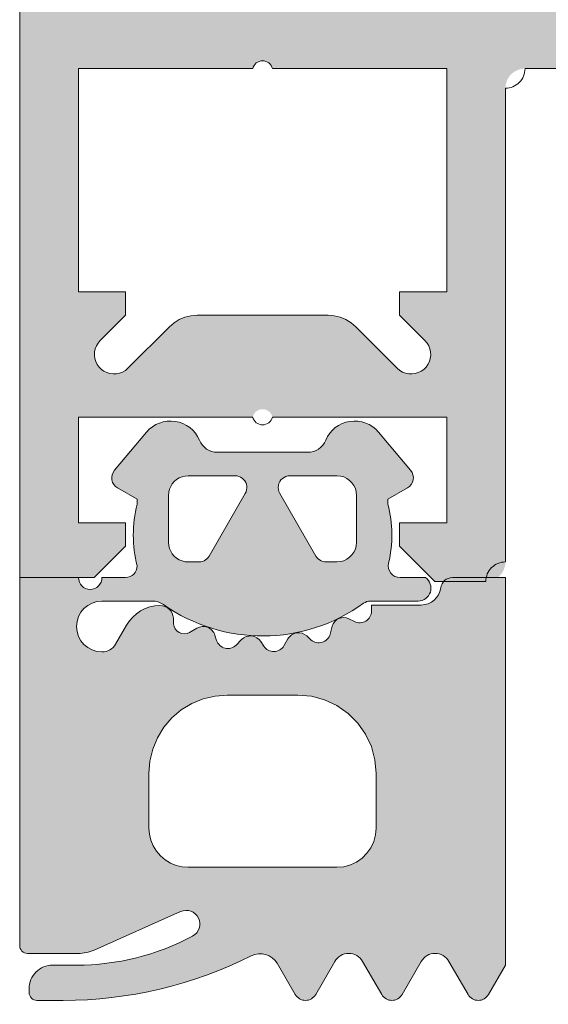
# Model space of a CAD drawing. Header units: metres. Extents: x -3.6 to 84.5, y -11 to 16.8.
# Tile 303 of 656: x 58 to 58.0135, y -2.8649 to -2.8397. Entities that reach past the tile are written whole.
import ezdxf

# ---------------------------------------------------------------- set-up
doc = ezdxf.new("R2010")
doc.units = ezdxf.units.M
doc.header["$MEASUREMENT"] = 0
doc.layers.add('301 - Elemente.Linie', color=7, linetype='Continuous')
doc.layers.add('302 - Elemente.Schraffur', color=7, linetype='Continuous')

msp = doc.modelspace()

# ---------------------------------------------------------------- hatches: boundary and pattern name
at = {"layer": '302 - Elemente.Schraffur', "linetype": 'Continuous', "lineweight": 5}
h = msp.add_hatch(color=7, dxfattribs=at)
h.paths.add_polyline_path([(57.99998899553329, -2.853999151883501), (58.001888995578, -2.853999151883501), (58.00268899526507, -2.853199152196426), (58.00268899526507, -2.852599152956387), (58.00148899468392, -2.852599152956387), (58.00148899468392, -2.849899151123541), (58.00593899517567, -2.849899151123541), (58.0059446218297, -2.849878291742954), (58.00595198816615, -2.849857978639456), (58.00596103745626, -2.84983835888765), (58.00597170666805, -2.849819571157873), (58.00598392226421, -2.849801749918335), (58.005997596, -2.849785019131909), (58.00601262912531, -2.849769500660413), (58.00602891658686, -2.849755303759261), (58.00604634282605, -2.849742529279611), (58.00606478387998, -2.849731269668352), (58.00608410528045, -2.849721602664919), (58.00610417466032, -2.849713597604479), (58.00612484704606, -2.849707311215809), (58.00614597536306, -2.849702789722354), (58.0061674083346, -2.849700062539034), (58.00618899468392, -2.849699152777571), (58.00621058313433, -2.849700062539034), (58.00623201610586, -2.849702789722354), (58.00625314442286, -2.849707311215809), (58.00627381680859, -2.849713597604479), (58.00629388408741, -2.849721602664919), (58.00631320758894, -2.849731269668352), (58.00633164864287, -2.849742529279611), (58.00634907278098, -2.849755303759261), (58.00636536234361, -2.849769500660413), (58.00638039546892, -2.849785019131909), (58.0063940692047, -2.849801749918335), (58.00640628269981, -2.849819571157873), (58.00641695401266, -2.84983835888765), (58.00642600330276, -2.849857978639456), (58.00643336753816, -2.849878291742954), (58.00643899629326, -2.849899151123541), (58.01088899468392, -2.849899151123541), (58.01088899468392, -2.852599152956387), (58.00968899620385, -2.852599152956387), (58.00968899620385, -2.853199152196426), (58.01058899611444, -2.854099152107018), (58.01188899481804, -2.854099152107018), (58.01191352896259, -2.854098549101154), (58.0119380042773, -2.854096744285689), (58.01196235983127, -2.854093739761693), (58.01198654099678, -2.854089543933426), (58.01201048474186, -2.854084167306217), (58.01203413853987, -2.854077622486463), (58.01205744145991, -2.854069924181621), (58.01208033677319, -2.854061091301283), (58.01210277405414, -2.854051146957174), (58.01212469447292, -2.854040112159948), (58.01214604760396, -2.854028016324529), (58.01216678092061, -2.854014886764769), (58.01218684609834, -2.854000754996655), (58.01220619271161, -2.853985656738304), (58.01222477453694, -2.853969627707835), (58.01224254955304, -2.853952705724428), (58.01225947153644, -2.853934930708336), (58.01227550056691, -2.853916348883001), (58.01229059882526, -2.85389700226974), (58.01230473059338, -2.853876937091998), (58.01231786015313, -2.853856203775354), (58.01232995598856, -2.85383485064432), (58.01234099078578, -2.853812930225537), (58.01235093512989, -2.853790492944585), (58.01235976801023, -2.853767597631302), (58.01236746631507, -2.853744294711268), (58.01237401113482, -2.853720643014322), (58.01237938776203, -2.853696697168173), (58.0123835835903, -2.853672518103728), (58.0123865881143, -2.853648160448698), (58.01238839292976, -2.853623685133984), (58.01238899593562, -2.853599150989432), (58.01238899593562, -2.841499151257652), (58.01238959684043, -2.841474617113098), (58.01239140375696, -2.841450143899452), (58.01239440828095, -2.84142578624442), (58.01239860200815, -2.841401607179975), (58.01240398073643, -2.841377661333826), (58.01241052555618, -2.841354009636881), (58.01241822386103, -2.841330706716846), (58.01242705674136, -2.841307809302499), (58.01243700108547, -2.841285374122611), (58.0124480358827, -2.84126345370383), (58.01246013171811, -2.841242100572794), (58.01247326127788, -2.84122136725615), (58.01248739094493, -2.841201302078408), (58.01250249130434, -2.841181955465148), (58.01251852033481, -2.841163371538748), (58.01253544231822, -2.84114559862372), (58.01255321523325, -2.841128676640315), (58.01257179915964, -2.841112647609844), (58.0125911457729, -2.841097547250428), (58.01261121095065, -2.841083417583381), (58.01263194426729, -2.841070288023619), (58.01265329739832, -2.8410581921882), (58.0126752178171, -2.841047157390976), (58.012697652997, -2.841037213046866), (58.01272055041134, -2.841028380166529), (58.01274385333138, -2.841020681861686), (58.01276750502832, -2.841014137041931), (58.01279145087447, -2.841008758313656), (58.01281562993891, -2.841004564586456), (58.01283998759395, -2.841001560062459), (58.01286446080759, -2.840999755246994), (58.01288899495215, -2.84099915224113), (58.01848899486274, -2.84099915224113), (58.0185625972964, -2.841000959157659), (58.01863602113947, -2.841006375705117), (58.0187090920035, -2.841015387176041), (58.01878163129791, -2.841027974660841), (58.01885346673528, -2.841044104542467), (58.01892442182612, -2.841063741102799), (58.01899433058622, -2.841086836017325), (58.0190630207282, -2.841113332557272), (58.01913032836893, -2.841143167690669), (58.01919608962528, -2.841176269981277), (58.01926014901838, -2.841212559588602), (58.01932235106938, -2.84125194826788), (58.01938254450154, -2.841294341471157), (58.01944058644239, -2.841339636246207), (58.01949633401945, -2.841387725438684), (58.0195496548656, -2.841438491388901), (58.01960042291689, -2.841491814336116), (58.01964851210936, -2.841547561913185), (58.01969380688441, -2.841605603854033), (58.01973620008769, -2.841665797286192), (58.01977558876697, -2.841727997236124), (58.01981187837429, -2.841792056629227), (58.01984497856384, -2.841857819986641), (58.0198748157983, -2.841925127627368), (58.01990131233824, -2.841993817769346), (58.01992440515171, -2.842063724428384), (58.01994404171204, -2.842134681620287), (58.01996017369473, -2.842206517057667), (58.01997276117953, -2.842279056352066), (58.01998177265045, -2.842352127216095), (58.01998718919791, -2.842425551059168), (58.01998899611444, -2.842499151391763), (58.01998899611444, -2.869499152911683), (58.01998959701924, -2.869523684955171), (58.01999140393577, -2.869548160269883), (58.0199944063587, -2.869572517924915), (58.01999860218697, -2.86959669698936), (58.02000398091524, -2.869620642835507), (58.020010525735, -2.869644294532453), (58.02001822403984, -2.869667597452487), (58.02002705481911, -2.86969049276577), (58.02003700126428, -2.869712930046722), (58.02004803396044, -2.869734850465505), (58.02006013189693, -2.869756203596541), (58.02007326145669, -2.869776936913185), (58.02008739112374, -2.869797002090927), (58.02010248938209, -2.869816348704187), (58.02011852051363, -2.869834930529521), (58.02013544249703, -2.869852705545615), (58.02015321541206, -2.86986962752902), (58.02017179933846, -2.869885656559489), (58.02019114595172, -2.869900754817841), (58.02021121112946, -2.869914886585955), (58.0202319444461, -2.869928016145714), (58.02025329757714, -2.869940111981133), (58.02027521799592, -2.869951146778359), (58.02029765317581, -2.869961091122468), (58.02032055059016, -2.869969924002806), (58.02034385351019, -2.869977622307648), (58.02036750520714, -2.869984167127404), (58.02039145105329, -2.869989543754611), (58.02041563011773, -2.869993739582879), (58.02043998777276, -2.869996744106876), (58.02046446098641, -2.869998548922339), (58.02048899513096, -2.869999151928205), (58.02148899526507, -2.869999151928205), (58.02153806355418, -2.86999794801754), (58.02158701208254, -2.869994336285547), (58.02163572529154, -2.86998832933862), (58.02168408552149, -2.869979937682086), (58.02173197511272, -2.869969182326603), (58.02177928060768, -2.869956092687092), (58.02182588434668, -2.869940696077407), (58.02187167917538, -2.869923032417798), (58.02191655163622, -2.869903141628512), (58.02196039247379, -2.869881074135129), (58.02200309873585, -2.869856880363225), (58.02204456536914, -2.869830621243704), (58.02208469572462, -2.869802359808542), (58.02212338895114, -2.869772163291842), (58.02216055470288, -2.869740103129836), (58.02219610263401, -2.869706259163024), (58.02222994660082, -2.869670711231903), (58.02226200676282, -2.869633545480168), (58.02229220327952, -2.869594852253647), (58.02232046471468, -2.869554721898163), (58.0223467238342, -2.869513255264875), (58.02237091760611, -2.869470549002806), (58.02239298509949, -2.869426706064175), (58.02241287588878, -2.869381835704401), (58.02243053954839, -2.869336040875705), (58.02244593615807, -2.869289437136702), (58.02245902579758, -2.869242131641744), (58.02246978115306, -2.869194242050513), (58.0224781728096, -2.869145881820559), (58.02248417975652, -2.86909716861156), (58.02248779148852, -2.869048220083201), (58.02248899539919, -2.868999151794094), (58.02298899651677, -2.868710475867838), (58.02298899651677, -2.867487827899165), (58.02248899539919, -2.867199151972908), (58.02298899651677, -2.866910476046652), (58.02298899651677, -2.865687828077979), (58.02248899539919, -2.865399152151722), (58.02298899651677, -2.865110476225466), (58.02298899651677, -2.863887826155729), (58.02248899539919, -2.863599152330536), (58.02298899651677, -2.86331047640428), (58.02298899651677, -2.862087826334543), (58.02248899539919, -2.86179915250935), (58.02298899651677, -2.861510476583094), (58.02298899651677, -2.860287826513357), (58.02248899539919, -2.859999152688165), (58.02298899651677, -2.859710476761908), (58.02298899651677, -2.858487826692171), (58.02248899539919, -2.858199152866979), (58.02298899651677, -2.857910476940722), (58.02298899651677, -2.856687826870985), (58.02248899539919, -2.856399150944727), (58.02298899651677, -2.856110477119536), (58.02298899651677, -2.854163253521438), (58.02412297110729, -2.852199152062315), (58.02415752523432, -2.852143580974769), (58.02419564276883, -2.852090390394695), (58.02423715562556, -2.85203980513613), (58.02428188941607, -2.851992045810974), (58.02432964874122, -2.851947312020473), (58.02438023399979, -2.851905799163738), (58.02443342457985, -2.851867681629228), (58.0244889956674, -2.851833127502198), (58.02454670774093, -2.85180227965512), (58.02460631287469, -2.8517752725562), (58.02466755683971, -2.851752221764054), (58.02473017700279, -2.85173322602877), (58.0247939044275, -2.851718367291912), (58.02485847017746, -2.851707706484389), (58.02492359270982, -2.851701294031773), (58.02498899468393, -2.851699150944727), (58.0250543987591, -2.851701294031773), (58.02511952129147, -2.851707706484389), (58.02518408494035, -2.851718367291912), (58.02524781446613, -2.85173322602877), (58.02531043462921, -2.851752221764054), (58.02537167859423, -2.8517752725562), (58.02543128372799, -2.85180227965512), (58.02548899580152, -2.851833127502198), (58.025544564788, -2.851867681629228), (58.02559775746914, -2.851905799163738), (58.02564834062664, -2.851947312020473), (58.02569610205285, -2.851992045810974), (58.02574083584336, -2.85203980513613), (58.02578234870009, -2.852090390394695), (58.02582046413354, -2.852143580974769), (58.02585502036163, -2.852199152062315), (58.02698899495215, -2.854163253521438), (58.02698899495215, -2.855210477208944), (58.02748899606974, -2.855499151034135), (58.02698899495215, -2.855787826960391), (58.02698899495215, -2.85701047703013), (58.02748899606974, -2.857299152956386), (58.02698899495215, -2.857587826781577), (58.02698899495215, -2.858810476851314), (58.02748899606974, -2.859099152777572), (58.02698899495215, -2.859387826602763), (58.02698899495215, -2.8606104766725), (58.02748899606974, -2.860899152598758), (58.02698899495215, -2.861187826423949), (58.02698899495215, -2.862410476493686), (58.02748899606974, -2.862699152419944), (58.02698899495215, -2.862987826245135), (58.02698899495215, -2.864210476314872), (58.02748899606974, -2.86449915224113), (58.02698899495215, -2.864787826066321), (58.02698899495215, -2.866010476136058), (58.02748899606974, -2.866299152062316), (58.02698899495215, -2.866587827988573), (58.02698899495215, -2.867810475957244), (58.02748899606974, -2.868099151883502), (58.02748899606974, -2.868999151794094), (58.0274901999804, -2.869048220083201), (58.0274938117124, -2.86909716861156), (58.02749981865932, -2.869145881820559), (58.02750821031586, -2.869194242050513), (58.02751896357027, -2.869242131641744), (58.02753205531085, -2.869289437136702), (58.02754745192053, -2.869336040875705), (58.02756511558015, -2.869381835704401), (58.02758500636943, -2.869426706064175), (58.02760707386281, -2.869470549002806), (58.02763126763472, -2.869513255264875), (58.02765752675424, -2.869554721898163), (58.0276857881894, -2.869594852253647), (58.0277159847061, -2.869633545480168), (58.0277480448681, -2.869670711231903), (58.02778188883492, -2.869706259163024), (58.02781743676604, -2.869740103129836), (58.02785460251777, -2.869772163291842), (58.02789329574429, -2.869802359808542), (58.02793342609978, -2.869830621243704), (58.02797489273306, -2.869856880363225), (58.02801759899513, -2.869881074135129), (58.0280614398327, -2.869903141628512), (58.02810631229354, -2.869923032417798), (58.02815210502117, -2.869940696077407), (58.02819871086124, -2.869956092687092), (58.0282460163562, -2.869969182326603), (58.02829390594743, -2.869979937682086), (58.02834226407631, -2.86998832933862), (58.02839097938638, -2.869994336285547), (58.02843992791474, -2.86999794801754), (58.02848899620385, -2.869999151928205), (58.02948899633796, -2.869999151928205), (58.02951352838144, -2.869998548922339), (58.02953800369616, -2.869996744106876), (58.02956236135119, -2.869993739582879), (58.02958654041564, -2.869989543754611), (58.02961048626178, -2.869984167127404), (58.02963413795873, -2.869977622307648), (58.02965744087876, -2.869969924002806), (58.02968033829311, -2.869961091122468), (58.029702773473, -2.869951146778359), (58.02972469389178, -2.869940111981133), (58.02974604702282, -2.869928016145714), (58.02976678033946, -2.869914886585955), (58.0297868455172, -2.869900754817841), (58.02980619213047, -2.869885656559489), (58.02982477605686, -2.86986962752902), (58.02984254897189, -2.869852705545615), (58.02985947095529, -2.869834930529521), (58.02987549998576, -2.869816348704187), (58.02989060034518, -2.869797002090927), (58.02990473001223, -2.869776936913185), (58.02991785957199, -2.869756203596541), (58.02992995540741, -2.869734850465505), (58.02994099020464, -2.869712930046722), (58.02995093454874, -2.86969049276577), (58.02995976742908, -2.869667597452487), (58.02996746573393, -2.869644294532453), (58.02997401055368, -2.869620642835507), (58.02997938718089, -2.86959669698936), (58.02998358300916, -2.869572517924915), (58.02998658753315, -2.869548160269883), (58.02998839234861, -2.869523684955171), (58.02998899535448, -2.869499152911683), (58.02998899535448, -2.842499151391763), (58.02999080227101, -2.842425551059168), (58.02999621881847, -2.842352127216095), (58.03000523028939, -2.842279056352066), (58.03001781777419, -2.842206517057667), (58.03003394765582, -2.842134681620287), (58.03005358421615, -2.842063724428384), (58.03007667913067, -2.841993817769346), (58.03010317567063, -2.841925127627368), (58.03013301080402, -2.841857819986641), (58.03016611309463, -2.841792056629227), (58.03020240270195, -2.841727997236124), (58.03024179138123, -2.841665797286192), (58.03028418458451, -2.841605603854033), (58.03032947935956, -2.841547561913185), (58.03037756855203, -2.841491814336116), (58.03042833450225, -2.841438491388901), (58.03048165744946, -2.841387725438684), (58.03053740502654, -2.841339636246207), (58.03059544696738, -2.841294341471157), (58.03065564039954, -2.84125194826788), (58.03071784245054, -2.841212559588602), (58.03078189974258, -2.841176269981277), (58.03084766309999, -2.841143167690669), (58.03091497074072, -2.841113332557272), (58.0309836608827, -2.841086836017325), (58.03105356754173, -2.841063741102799), (58.03112452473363, -2.841044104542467), (58.03119636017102, -2.841027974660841), (58.03126889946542, -2.841015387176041), (58.03134197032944, -2.841006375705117), (58.03141539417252, -2.841000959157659), (58.03148899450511, -2.84099915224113), (58.03708899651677, -2.84099915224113), (58.03711352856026, -2.840999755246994), (58.03713800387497, -2.841001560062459), (58.03716236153, -2.841004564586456), (58.03718654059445, -2.841008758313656), (58.0372104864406, -2.841014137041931), (58.03723413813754, -2.841020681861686), (58.03725744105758, -2.841028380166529), (58.03728033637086, -2.841037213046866), (58.03730277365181, -2.841047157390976), (58.0373246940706, -2.8410581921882), (58.03734604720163, -2.841070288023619), (58.03736678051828, -2.841083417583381), (58.03738684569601, -2.841097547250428), (58.03740619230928, -2.841112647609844), (58.03742477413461, -2.841128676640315), (58.0374425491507, -2.84114559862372), (58.03745947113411, -2.841163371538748), (58.03747550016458, -2.841181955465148), (58.03749059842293, -2.841201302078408), (58.03750473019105, -2.84122136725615), (58.03751785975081, -2.841242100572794), (58.03752995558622, -2.84126345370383), (58.03754099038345, -2.841285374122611), (58.03755093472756, -2.841307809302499), (58.0375597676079, -2.841330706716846), (58.03756746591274, -2.841354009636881), (58.03757401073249, -2.841377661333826), (58.0375793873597, -2.841401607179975), (58.03758358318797, -2.84142578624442), (58.03758658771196, -2.841450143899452), (58.03758839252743, -2.841474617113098), (58.03758899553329, -2.841499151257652), (58.03758899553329, -2.853599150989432), (58.03758959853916, -2.853623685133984), (58.03759140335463, -2.853648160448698), (58.03759440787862, -2.853672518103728), (58.03759860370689, -2.853696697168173), (58.0376039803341, -2.853720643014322), (58.03761052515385, -2.853744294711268), (58.03761822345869, -2.853767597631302), (58.03762705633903, -2.853790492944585), (58.03763700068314, -2.853812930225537), (58.03764803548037, -2.85383485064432), (58.03766013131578, -2.853856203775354), (58.03767326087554, -2.853876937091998), (58.03768739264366, -2.85389700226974), (58.03770249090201, -2.853916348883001), (58.03771851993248, -2.853934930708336), (58.03773544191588, -2.853952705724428), (58.03775321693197, -2.853969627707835), (58.03777179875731, -2.853985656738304), (58.03779114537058, -2.854000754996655), (58.03781121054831, -2.854014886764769), (58.03783194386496, -2.854028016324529), (58.03785329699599, -2.854040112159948), (58.03787521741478, -2.854051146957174), (58.03789765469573, -2.854061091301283), (58.03792055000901, -2.854069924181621), (58.03794385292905, -2.854077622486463), (58.03796750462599, -2.854084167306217), (58.03799145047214, -2.854089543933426), (58.03801562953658, -2.854093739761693), (58.03803998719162, -2.854096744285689), (58.03806446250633, -2.854098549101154), (58.03808899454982, -2.854099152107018), (58.03938899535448, -2.854099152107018), (58.04028899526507, -2.853199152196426), (58.04028899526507, -2.852599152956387), (58.03908899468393, -2.852599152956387), (58.03908899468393, -2.849899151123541), (58.04353899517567, -2.849899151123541), (58.0435446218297, -2.849878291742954), (58.04355198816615, -2.849857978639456), (58.04356103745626, -2.84983835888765), (58.04357170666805, -2.849819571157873), (58.04358392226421, -2.849801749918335), (58.043597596, -2.849785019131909), (58.04361262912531, -2.849769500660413), (58.04362891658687, -2.849755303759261), (58.04364634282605, -2.849742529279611), (58.04366478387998, -2.849731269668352), (58.04368410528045, -2.849721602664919), (58.04370417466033, -2.849713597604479), (58.04372484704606, -2.849707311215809), (58.04374597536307, -2.849702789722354), (58.0437674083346, -2.849700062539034), (58.04378899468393, -2.849699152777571), (58.04381058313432, -2.849700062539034), (58.04383201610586, -2.849702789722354), (58.04385314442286, -2.849707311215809), (58.0438738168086, -2.849713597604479), (58.0438938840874, -2.849721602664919), (58.04391320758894, -2.849731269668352), (58.04393164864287, -2.849742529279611), (58.04394907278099, -2.849755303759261), (58.04396536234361, -2.849769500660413), (58.04398039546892, -2.849785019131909), (58.04399406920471, -2.849801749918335), (58.0440062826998, -2.849819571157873), (58.04401695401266, -2.84983835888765), (58.04402600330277, -2.849857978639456), (58.04403336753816, -2.849878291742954), (58.04403899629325, -2.849899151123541), (58.04848899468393, -2.849899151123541), (58.04848899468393, -2.852599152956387), (58.04728899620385, -2.852599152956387), (58.04728899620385, -2.853199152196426), (58.04808899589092, -2.853999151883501), (58.04998899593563, -2.853999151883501), (58.04998905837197, -2.750499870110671), (58.04998725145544, -2.750426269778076), (58.04998183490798, -2.750352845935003), (58.04997282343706, -2.750279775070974), (58.04996023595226, -2.750207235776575), (58.04994410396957, -2.750135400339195), (58.0499244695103, -2.750064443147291), (58.04990137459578, -2.749994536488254), (58.04987487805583, -2.749925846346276), (58.04984504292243, -2.749858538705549), (58.04981194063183, -2.749792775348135), (58.0497756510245, -2.749728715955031), (58.04973626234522, -2.749666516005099), (58.04969386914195, -2.749606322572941), (58.04964857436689, -2.749548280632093), (58.04960048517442, -2.749492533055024), (58.04954971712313, -2.749439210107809), (58.04949639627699, -2.749388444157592), (58.04944064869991, -2.749340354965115), (58.04938260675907, -2.749295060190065), (58.04932241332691, -2.749252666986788), (58.04926021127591, -2.74921327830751), (58.04919615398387, -2.749176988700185), (58.04913039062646, -2.749143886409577), (58.04906308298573, -2.74911405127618), (58.04899439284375, -2.749087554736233), (58.04892448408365, -2.749064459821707), (58.04885352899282, -2.749044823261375), (58.04878169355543, -2.749028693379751), (58.04870915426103, -2.749016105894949), (58.04863608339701, -2.749007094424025), (58.04856265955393, -2.749001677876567), (58.04848905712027, -2.748999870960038), (58.00148905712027, -2.748999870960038), (58.00141545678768, -2.749001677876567), (58.00134203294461, -2.749007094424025), (58.00126896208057, -2.749016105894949), (58.00119642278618, -2.749028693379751), (58.0011245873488, -2.749044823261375), (58.0010536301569, -2.749064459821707), (58.00098372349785, -2.749087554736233), (58.00091503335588, -2.74911405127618), (58.00084772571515, -2.749143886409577), (58.00078196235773, -2.749176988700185), (58.00071790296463, -2.74921327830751), (58.0006557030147, -2.749252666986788), (58.00059550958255, -2.749295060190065), (58.00053746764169, -2.749340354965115), (58.00048172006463, -2.749388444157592), (58.00042839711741, -2.749439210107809), (58.0003776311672, -2.749492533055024), (58.00032954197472, -2.749548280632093), (58.00028424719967, -2.749606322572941), (58.00024185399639, -2.749666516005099), (58.00020246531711, -2.749728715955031), (58.00016617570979, -2.749792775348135), (58.00013307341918, -2.749858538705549), (58.00010323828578, -2.749925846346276), (58.00007674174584, -2.749994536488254), (58.00005364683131, -2.750064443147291), (58.00003401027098, -2.750135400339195), (58.00001788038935, -2.750207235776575), (58.00000529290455, -2.750279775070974), (57.99999628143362, -2.750352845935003), (57.99999086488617, -2.750426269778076), (57.99998905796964, -2.750499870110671)])
h.paths.add_polyline_path([(58.00148899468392, -2.84099915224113), (58.00593899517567, -2.84099915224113), (58.00595198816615, -2.840957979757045), (58.00597170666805, -2.840919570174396), (58.005997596, -2.840885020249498), (58.00602891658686, -2.84085530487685), (58.00606478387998, -2.840831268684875), (58.00610417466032, -2.840813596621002), (58.00614597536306, -2.840802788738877), (58.00618899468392, -2.840799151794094), (58.00623201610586, -2.840802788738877), (58.00627381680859, -2.840813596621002), (58.00631320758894, -2.840831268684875), (58.00634907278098, -2.84085530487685), (58.00638039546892, -2.840885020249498), (58.00640628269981, -2.840919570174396), (58.00642600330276, -2.840957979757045), (58.00643899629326, -2.84099915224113), (58.01088899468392, -2.84099915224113), (58.01088899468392, -2.846699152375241), (58.00968899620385, -2.846699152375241), (58.00968899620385, -2.84729915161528), (58.01033544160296, -2.847945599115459), (58.01039146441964, -2.848012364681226), (58.01043504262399, -2.848087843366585), (58.01046485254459, -2.848169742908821), (58.01047998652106, -2.848255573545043), (58.01047998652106, -2.848342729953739), (58.01046485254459, -2.84842856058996), (58.01043504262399, -2.848510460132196), (58.01039146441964, -2.848585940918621), (58.01033544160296, -2.848652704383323), (58.01026867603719, -2.848708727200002), (58.01019319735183, -2.848752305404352), (58.0101112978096, -2.848782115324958), (58.01002546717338, -2.848797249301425), (58.00993831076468, -2.848797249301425), (58.00985248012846, -2.848782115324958), (58.00977058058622, -2.848752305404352), (58.0096950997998, -2.848708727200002), (58.0096283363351, -2.848652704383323), (58.00856767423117, -2.847592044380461), (58.00844835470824, -2.847490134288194), (58.00831455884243, -2.847408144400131), (58.00816958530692, -2.847348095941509), (58.00801700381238, -2.84731146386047), (58.00786056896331, -2.84729915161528), (58.00451742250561, -2.84729915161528), (58.00436098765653, -2.84731146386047), (58.00420840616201, -2.847348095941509), (58.0040634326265, -2.847408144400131), (58.00392963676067, -2.847490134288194), (58.00381031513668, -2.847592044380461), (58.00274965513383, -2.848652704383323), (58.00268663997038, -2.848706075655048), (58.00261569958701, -2.848748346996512), (58.00253877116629, -2.848778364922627), (58.00245794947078, -2.848795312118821), (58.00237544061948, -2.848798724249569), (58.0022934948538, -2.848788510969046), (58.00221434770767, -2.848764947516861), (58.00214015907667, -2.848728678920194), (58.0020729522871, -2.848680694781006), (58.00201455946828, -2.84862230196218), (58.00196657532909, -2.848555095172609), (58.00193030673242, -2.848480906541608), (58.00190674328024, -2.848401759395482), (58.00189652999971, -2.8483198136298), (58.00189994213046, -2.848237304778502), (58.00191688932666, -2.848156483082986), (58.00194690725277, -2.848079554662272), (58.00198917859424, -2.848008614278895), (58.00204254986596, -2.847945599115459), (58.00268899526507, -2.84729915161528), (58.00268899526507, -2.846699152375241), (58.00148899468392, -2.846699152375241)], flags=0)
h.paths.add_polyline_path([(58.00208899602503, -2.838699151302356), (58.00208905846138, -2.754799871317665), (58.04788905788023, -2.754799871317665), (58.04788899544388, -2.838699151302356)], flags=0)
h.paths.add_polyline_path([(58.02179515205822, -2.848977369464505), (58.02178899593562, -2.84889915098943), (58.02178899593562, -2.841499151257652), (58.02179515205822, -2.841420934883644), (58.0218134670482, -2.841344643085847), (58.02184349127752, -2.841272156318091), (58.02188448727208, -2.841205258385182), (58.02193544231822, -2.84114559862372), (58.02199510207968, -2.841094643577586), (58.02206200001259, -2.841053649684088), (58.02213448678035, -2.841023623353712), (58.02221077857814, -2.841005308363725), (58.02228899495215, -2.84099915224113), (58.02768899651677, -2.84099915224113), (58.02776721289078, -2.841005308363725), (58.02784350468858, -2.841023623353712), (58.02791599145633, -2.841053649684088), (58.02798288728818, -2.841094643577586), (58.0280425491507, -2.84114559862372), (58.02809350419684, -2.841205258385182), (58.02813449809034, -2.841272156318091), (58.02816452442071, -2.841344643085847), (58.0281828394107, -2.841420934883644), (58.02818899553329, -2.841499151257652), (58.02818899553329, -2.84889915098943), (58.0281828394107, -2.848977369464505), (58.02816452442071, -2.849053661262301), (58.02813449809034, -2.849126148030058), (58.02809350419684, -2.8491930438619), (58.0280425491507, -2.849252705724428), (58.02798288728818, -2.849303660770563), (58.02791599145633, -2.84934465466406), (58.02784350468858, -2.849374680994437), (58.02776721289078, -2.849392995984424), (58.02768899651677, -2.849399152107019), (58.02228899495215, -2.849399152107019), (58.02221077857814, -2.849392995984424), (58.02213448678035, -2.849374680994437), (58.02206200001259, -2.84934465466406), (58.02199510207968, -2.849303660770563), (58.02193544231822, -2.849252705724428), (58.02188448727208, -2.8491930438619), (58.02184349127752, -2.849126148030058), (58.0218134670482, -2.849053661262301)], flags=0)
h.paths.add_polyline_path([(58.03908899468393, -2.846699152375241), (58.03908899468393, -2.84099915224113), (58.04353899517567, -2.84099915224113), (58.04355198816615, -2.840957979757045), (58.04357170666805, -2.840919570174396), (58.043597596, -2.840885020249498), (58.04362891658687, -2.84085530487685), (58.04366478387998, -2.840831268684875), (58.04370417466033, -2.840813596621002), (58.04374597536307, -2.840802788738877), (58.04378899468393, -2.840799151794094), (58.04383201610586, -2.840802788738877), (58.0438738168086, -2.840813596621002), (58.04391320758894, -2.840831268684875), (58.04394907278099, -2.84085530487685), (58.04398039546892, -2.840885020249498), (58.0440062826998, -2.840919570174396), (58.04402600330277, -2.840957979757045), (58.04403899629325, -2.84099915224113), (58.04848899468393, -2.84099915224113), (58.04848899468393, -2.846699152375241), (58.04728899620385, -2.846699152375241), (58.04728899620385, -2.84729915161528), (58.04793544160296, -2.847945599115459), (58.04798881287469, -2.848008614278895), (58.04803108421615, -2.848079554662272), (58.04806110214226, -2.848156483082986), (58.04807804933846, -2.848237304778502), (58.04808146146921, -2.8483198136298), (58.04807124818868, -2.848401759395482), (58.0480476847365, -2.848480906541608), (58.04801141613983, -2.848555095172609), (58.04796342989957, -2.84862230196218), (58.04790503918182, -2.848680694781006), (58.04783783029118, -2.848728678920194), (58.04776364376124, -2.848764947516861), (58.04768449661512, -2.848788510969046), (58.04760255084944, -2.848798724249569), (58.04752004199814, -2.848795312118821), (58.04743922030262, -2.848778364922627), (58.04736228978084, -2.848748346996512), (58.04729134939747, -2.848706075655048), (58.0472283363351, -2.848652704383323), (58.04616767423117, -2.847592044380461), (58.04604835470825, -2.847490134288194), (58.04591455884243, -2.847408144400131), (58.04576958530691, -2.847348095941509), (58.04561700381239, -2.84731146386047), (58.04546056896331, -2.84729915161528), (58.04211742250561, -2.84729915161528), (58.04196098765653, -2.84731146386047), (58.041808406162, -2.847348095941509), (58.04166343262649, -2.847408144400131), (58.04152963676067, -2.847490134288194), (58.04141031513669, -2.847592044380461), (58.04034965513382, -2.848652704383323), (58.04028663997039, -2.848706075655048), (58.04021569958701, -2.848748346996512), (58.0401387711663, -2.848778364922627), (58.04005794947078, -2.848795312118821), (58.03997544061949, -2.848798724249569), (58.0398934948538, -2.848788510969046), (58.03981434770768, -2.848764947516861), (58.03974015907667, -2.848728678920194), (58.03967295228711, -2.848680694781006), (58.03961455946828, -2.84862230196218), (58.03956657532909, -2.848555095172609), (58.03953030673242, -2.848480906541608), (58.03950674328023, -2.848401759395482), (58.03949652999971, -2.8483198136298), (58.03949994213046, -2.848237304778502), (58.03951688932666, -2.848156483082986), (58.03954690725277, -2.848079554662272), (58.03958917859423, -2.848008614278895), (58.03964254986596, -2.847945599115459), (58.04028899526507, -2.84729915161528), (58.04028899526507, -2.846699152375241)], flags=0)
h = msp.add_hatch(color=7, dxfattribs=at)
h.paths.add_polyline_path([(58.001488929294, -2.853999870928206), (57.9999889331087, -2.853999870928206), (57.9999889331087, -2.863399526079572, 0.4141509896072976), (58.00018894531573, -2.863599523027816), (58.00148136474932, -2.863599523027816, 0.1050568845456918), (58.00188810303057, -2.863513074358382), (58.00409659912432, -2.862529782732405, -0.9650449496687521), (58.00440366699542, -2.863158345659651, -0.1231024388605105), (58.00143894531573, -2.863899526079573), (58.00082895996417, -2.863899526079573, 0.414328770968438), (58.00022898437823, -2.864499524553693), (58.00022898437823, -2.864599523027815, 0.4145237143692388), (58.0004289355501, -2.864799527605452), (58.00109897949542, -2.864799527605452, 0.1168517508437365), (58.00590012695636, -2.863661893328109, -0.3881479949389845), (58.00656302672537, -2.863849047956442), (58.00702537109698, -2.864649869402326, 0.577392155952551), (58.00754496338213, -2.864649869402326), (58.00803281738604, -2.863804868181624, -0.5773676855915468), (58.00874296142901, -2.863804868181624), (58.00923087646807, -2.864649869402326, 0.577392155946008), (58.00975046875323, -2.864649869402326), (58.01023831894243, -2.863804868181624, -0.5772894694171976), (58.0109484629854, -2.863804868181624), (58.01143631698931, -2.864649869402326, 0.5773921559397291), (58.01195590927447, -2.864649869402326), (58.01238895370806, -2.863899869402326), (58.01238895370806, -2.853999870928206), (58.01103513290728, -2.853999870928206, 0.3779109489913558), (58.01073746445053, -2.854262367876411, -0.3780439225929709), (58.01024137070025, -2.854699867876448), (58.0089689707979, -2.854699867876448), (58.0089689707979, -2.854854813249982, -0.5599113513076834), (58.00853275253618, -2.85512211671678), (58.00839530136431, -2.855052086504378, 0.476950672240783), (58.00796933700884, -2.855241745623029), (58.0079156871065, -2.855441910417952, -0.560069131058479), (58.00742520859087, -2.855587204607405), (58.00731821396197, -2.855490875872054, 0.4769475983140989), (58.00683304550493, -2.855567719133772), (58.006733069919, -2.855740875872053, -0.5600170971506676), (58.00622165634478, -2.85575427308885), (58.006143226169, -2.855633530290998, 0.4770796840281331), (58.00565476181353, -2.855582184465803), (58.0055133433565, -2.855723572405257, -0.5600289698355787), (58.00501590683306, -2.855604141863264), (58.00497141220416, -2.855467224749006, 0.4769201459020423), (58.00451285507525, -2.855291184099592), (58.00432675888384, -2.855398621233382, -0.5598796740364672), (58.00391892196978, -2.855177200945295), (58.00391141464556, -2.855033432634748, 0.4031088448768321), (58.00356839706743, -2.854712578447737, 0.2640740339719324), (58.00271677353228, -2.855212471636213), (58.00243534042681, -2.855699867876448, -0.2679785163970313), (58.00208896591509, -2.855899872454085, -0.9999999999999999), (58.00208896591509, -2.854599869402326), (58.00337295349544, -2.854599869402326, -0.1542626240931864), (58.00366029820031, -2.854690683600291, 0.3197133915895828), (58.00876539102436, -2.854656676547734, -0.157674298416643), (58.00894105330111, -2.854599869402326), (58.01015897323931, -2.854599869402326, 0.732626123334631), (58.01034867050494, -2.853999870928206), (58.00969792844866, -2.853999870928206, -0.4834055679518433), (58.00940585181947, -2.853631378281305, 0.121369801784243), (58.00938897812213, -2.852127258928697), (58.00938897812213, -2.851999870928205), (58.00988897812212, -2.851711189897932, 0.4663768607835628), (58.00996875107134, -2.851258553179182), (58.0091524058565, -2.850285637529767, 0.562173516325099), (58.00780108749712, -2.850492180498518, -0.3027765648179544), (58.00733953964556, -2.850799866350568), (58.00503828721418, -2.850799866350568, -0.3027620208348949), (58.00457679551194, -2.850492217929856, 0.5622513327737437), (58.00322553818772, -2.850285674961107), (58.00240913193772, -2.85125859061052, 0.4662267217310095), (58.0024889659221, -2.85171122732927), (58.0029889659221, -2.851999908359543), (58.0029889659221, -2.852127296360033, 0.1272349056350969), (58.0029889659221, -2.853699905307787, -0.4094993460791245), (58.00269360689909, -2.853999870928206), (58.00208896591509, -2.853999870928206, -0.9999999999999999)])
h.paths.add_polyline_path([(58.00328898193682, -2.860399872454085), (58.00328898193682, -2.858999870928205), (58.00329138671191, -2.858901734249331), (58.00329860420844, -2.858803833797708), (58.00331061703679, -2.85870640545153), (58.00332739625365, -2.858609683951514), (58.00334890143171, -2.858513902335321), (58.00337508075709, -2.858419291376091), (58.00340587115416, -2.858326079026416), (58.00344119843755, -2.85823448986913), (58.00348097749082, -2.858144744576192), (58.00352511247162, -2.858057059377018), (58.00357349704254, -2.8579716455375), (58.00362601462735, -2.857888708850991), (58.00368253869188, -2.857808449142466), (58.00374293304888, -2.857731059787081), (58.00380705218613, -2.857656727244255), (58.00387474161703, -2.857585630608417), (58.00394583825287, -2.857517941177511), (58.0040201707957, -2.857453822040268), (58.00409756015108, -2.85739342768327), (58.00417781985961, -2.857336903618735), (58.00426075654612, -2.857284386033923), (58.00434617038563, -2.857236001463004), (58.00443385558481, -2.857191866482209), (58.00452360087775, -2.857152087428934), (58.00461519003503, -2.85711676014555), (58.00470840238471, -2.857085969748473), (58.00480301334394, -2.857059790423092), (58.00489879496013, -2.857038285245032), (58.00499551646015, -2.857021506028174), (58.00509294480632, -2.857009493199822), (58.00519084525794, -2.857002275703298), (58.00528898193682, -2.856999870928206), (58.00708896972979, -2.856999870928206), (58.00718710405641, -2.857002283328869), (58.0072850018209, -2.857009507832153), (58.00738242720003, -2.857021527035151), (58.0074791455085, -2.857038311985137), (58.00757492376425, -2.85705982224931), (58.00766953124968, -2.857086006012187), (58.00776274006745, -2.857116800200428), (58.0078543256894, -2.857152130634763), (58.00794406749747, -2.857191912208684), (58.00803174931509, -2.85723604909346), (58.00811715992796, -2.857284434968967), (58.00820009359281, -2.857336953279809), (58.00828035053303, -2.857393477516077), (58.00835773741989, -2.857453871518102), (58.00843206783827, -2.857517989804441), (58.00850316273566, -2.857585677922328), (58.00857085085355, -2.857656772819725), (58.00863496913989, -2.857731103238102), (58.00869536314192, -2.857808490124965), (58.00875188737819, -2.857888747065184), (58.00880440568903, -2.857971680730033), (58.00885279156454, -2.858057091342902), (58.00889692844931, -2.858144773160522), (58.00893671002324, -2.85823451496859), (58.00897204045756, -2.858326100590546), (58.00900283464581, -2.858419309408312), (58.00902901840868, -2.858513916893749), (58.00905052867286, -2.858609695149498), (58.00906731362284, -2.858706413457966), (58.00907933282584, -2.858803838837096), (58.00908655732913, -2.858901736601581), (58.00908896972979, -2.858999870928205), (58.00908896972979, -2.860399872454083), (58.00908776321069, -2.860448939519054), (58.00908415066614, -2.860497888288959), (58.00907814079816, -2.860546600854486), (58.0090697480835, -2.860594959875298), (58.0090589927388, -2.860642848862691), (58.00904590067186, -2.860690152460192), (58.00903050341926, -2.86073675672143), (58.00901283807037, -2.86078254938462), (58.00899294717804, -2.860827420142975), (58.00897087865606, -2.860871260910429), (58.00894668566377, -2.860913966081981), (58.00892042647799, -2.860955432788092), (58.00889216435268, -2.860995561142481), (58.0088619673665, -2.861034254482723), (58.0088299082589, -2.861071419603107), (58.00879606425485, -2.861106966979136), (58.00876051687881, -2.861140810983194), (58.00872335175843, -2.861172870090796), (58.00868465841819, -2.861203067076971), (58.0086445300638, -2.861231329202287), (58.00860306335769, -2.86125758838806), (58.00856035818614, -2.861281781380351), (58.00851651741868, -2.861303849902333), (58.00847164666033, -2.861323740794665), (58.00842585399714, -2.861341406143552), (58.0083792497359, -2.861356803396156), (58.0083319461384, -2.861369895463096), (58.008284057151, -2.861380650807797), (58.00823569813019, -2.861389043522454), (58.00818698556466, -2.861395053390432), (58.00813803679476, -2.861398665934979), (58.00808896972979, -2.861399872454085), (58.00428898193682, -2.861399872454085), (58.0042399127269, -2.861398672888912), (58.00419096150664, -2.861395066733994), (58.00414224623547, -2.861389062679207), (58.00409388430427, -2.861380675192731), (58.00404599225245, -2.861369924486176), (58.00399868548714, -2.861356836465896), (58.00395207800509, -2.861341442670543), (58.00390628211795, -2.861323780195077), (58.00386140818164, -2.861303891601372), (58.00381756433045, -2.861281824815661), (58.00377485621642, -2.861257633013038), (58.00373338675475, -2.861231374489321), (58.00369325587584, -2.861203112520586), (58.00365456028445, -2.86117291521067), (58.0036173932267, -2.861140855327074), (58.0035818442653, -2.861107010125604), (58.00354799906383, -2.86107146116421), (58.00351593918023, -2.861034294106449), (58.00348574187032, -2.860995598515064), (58.00345747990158, -2.860955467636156), (58.00343122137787, -2.860913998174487), (58.00340702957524, -2.860871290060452), (58.00338496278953, -2.86082744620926), (58.00336507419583, -2.860782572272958), (58.00334741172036, -2.860736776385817), (58.00333201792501, -2.860690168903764), (58.00331892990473, -2.860642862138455), (58.00330817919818, -2.860594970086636), (58.0032997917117, -2.860546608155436), (58.00329378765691, -2.86049789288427), (58.003290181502, -2.860448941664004)], flags=0)
h.paths.add_polyline_path([(58.0037896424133, -2.853123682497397), (58.00378904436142, -2.853099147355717), (58.00378904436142, -2.851899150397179), (58.00378964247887, -2.851874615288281), (58.0037914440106, -2.851850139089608), (58.00379444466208, -2.851825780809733), (58.00379863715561, -2.851801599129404), (58.00380401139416, -2.851777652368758), (58.00381055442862, -2.851753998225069), (58.00381825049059, -2.851730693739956), (58.00382708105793, -2.851707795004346), (58.00383702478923, -2.851685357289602), (58.00384805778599, -2.851663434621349), (58.003860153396, -2.851642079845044), (58.0038732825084, -2.851621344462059), (58.00388741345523, -2.851601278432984), (58.00390251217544, -2.851581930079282), (58.00391854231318, -2.851563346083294), (58.00393546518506, -2.851545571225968), (58.00395324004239, -2.851528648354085), (58.00397182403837, -2.851512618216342), (58.00399117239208, -2.851497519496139), (58.00401123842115, -2.85148338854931), (58.00403197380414, -2.851470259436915), (58.00405332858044, -2.851458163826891), (58.00407525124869, -2.851447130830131), (58.00409768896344, -2.851437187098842), (58.00412058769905, -2.851428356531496), (58.00414389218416, -2.851420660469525), (58.00416754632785, -2.851414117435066), (58.0041914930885, -2.85140874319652), (58.00421567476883, -2.851404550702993), (58.0042400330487, -2.851401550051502), (58.00426450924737, -2.851399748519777), (58.00428904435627, -2.851399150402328), (58.0054889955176, -2.851399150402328), (58.00550861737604, -2.851399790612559), (58.00552815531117, -2.851401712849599), (58.00554752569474, -2.851404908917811), (58.00556664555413, -2.851409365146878), (58.00558543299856, -2.851415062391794), (58.0056038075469, -2.851421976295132), (58.00562169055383, -2.851430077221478), (58.00563900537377, -2.851439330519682), (58.00565567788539, -2.851449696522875), (58.00567163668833, -2.851461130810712), (58.00568681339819, -2.851473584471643), (58.00570114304, -2.851487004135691), (58.00571456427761, -2.851501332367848), (58.00572701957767, -2.851516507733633), (58.00573845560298, -2.85153246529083), (58.00574882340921, -2.851549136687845), (58.00575807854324, -2.851566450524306), (58.00576618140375, -2.851584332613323), (58.00577309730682, -2.851602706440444), (58.00577879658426, -2.851621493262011), (58.00578325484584, -2.851640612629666), (58.00578645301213, -2.851659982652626), (58.00578837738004, -2.851679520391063), (58.00578901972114, -2.851699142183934), (58.00578837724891, -2.851718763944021), (58.0057864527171, -2.851738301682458), (58.00578325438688, -2.851757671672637), (58.00577879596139, -2.851776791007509), (58.00577309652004, -2.851795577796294), (58.00576618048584, -2.851813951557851), (58.00575807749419, -2.851831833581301), (58.00574882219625, -2.851849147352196), (58.0048200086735, -2.853457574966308), (58.00480910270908, -2.853473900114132), (58.00479715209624, -2.853489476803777), (58.0047842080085, -2.853504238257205), (58.00477032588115, -2.85351812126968), (58.00475556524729, -2.853531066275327), (58.00473998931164, -2.853543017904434), (58.00472366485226, -2.853553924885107), (58.0047066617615, -2.853563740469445), (58.00468905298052, -2.853572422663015), (58.00467091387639, -2.853579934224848), (58.00465232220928, -2.853586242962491), (58.004633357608, -2.85359132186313), (58.00461410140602, -2.853595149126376), (58.00459463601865, -2.853597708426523), (58.00457504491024, -2.853598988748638), (58.00428904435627, -2.85359914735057), (58.00426450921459, -2.853598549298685), (58.00424003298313, -2.853596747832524), (58.00421567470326, -2.853593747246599), (58.00419149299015, -2.853589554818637), (58.00416754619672, -2.853584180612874), (58.00414389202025, -2.853577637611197), (58.00412058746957, -2.853569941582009), (58.00409768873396, -2.853561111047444), (58.00407525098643, -2.853551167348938), (58.0040533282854, -2.853540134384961), (58.00403197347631, -2.853528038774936), (58.00401123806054, -2.853514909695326), (58.00399117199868, -2.853500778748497), (58.00397182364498, -2.85348567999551), (58.00395323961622, -2.853469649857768), (58.00393546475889, -2.853452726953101), (58.00391854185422, -2.853434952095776), (58.00390251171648, -2.853416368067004), (58.00388741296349, -2.853397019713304), (58.00387328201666, -2.853376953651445), (58.00386015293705, -2.853356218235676), (58.00384805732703, -2.853334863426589), (58.00383702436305, -2.853312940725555), (58.00382708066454, -2.853290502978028), (58.00381825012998, -2.853267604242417), (58.0038105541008, -2.85324429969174), (58.00380401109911, -2.853220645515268), (58.00379863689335, -2.85319669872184), (58.00379444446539, -2.853172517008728), (58.00379144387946, -2.853148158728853)], flags=0)
h.paths.add_polyline_path([(58.00658900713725, -2.851699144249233), (58.00658965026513, -2.851679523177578), (58.0065915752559, -2.851659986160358), (58.00659477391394, -2.851640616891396), (58.00659923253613, -2.851621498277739), (58.00660493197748, -2.851602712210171), (58.00661184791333, -2.851584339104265), (58.00661995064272, -2.8515664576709), (58.00662920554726, -2.851549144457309), (58.00663957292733, -2.851532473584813), (58.0066510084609, -2.851516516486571), (58.0066634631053, -2.851501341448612), (58.00667688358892, -2.851487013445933), (58.00669121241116, -2.851473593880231), (58.0067063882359, -2.851461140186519), (58.00672234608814, -2.851449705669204), (58.00673901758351, -2.851439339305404), (58.00675633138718, -2.85143008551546), (58.00677421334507, -2.851421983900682), (58.00679258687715, -2.851415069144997), (58.00681137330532, -2.851409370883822), (58.00683049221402, -2.851404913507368), (58.00684986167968, -2.851401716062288), (58.00686939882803, -2.851399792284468), (58.00688901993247, -2.851399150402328), (58.00808903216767, -2.851399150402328), (58.00811356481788, -2.851399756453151), (58.00813803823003, -2.851401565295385), (58.00816239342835, -2.851404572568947), (58.00818657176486, -2.851408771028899), (58.00821051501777, -2.851414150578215), (58.00823416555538, -2.851420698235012), (58.00825746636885, -2.851428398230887), (58.00828036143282, -2.851437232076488), (58.0083027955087, -2.85144717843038), (58.00832471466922, -2.851458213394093), (58.00834606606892, -2.851470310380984), (58.00836679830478, -2.851483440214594), (58.00838686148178, -2.851497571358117), (58.00840620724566, -2.851512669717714), (58.00842478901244, -2.851528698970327), (58.00844256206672, -2.851545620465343), (58.00845948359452, -2.85156339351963), (58.00847551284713, -2.851581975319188), (58.00849061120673, -2.851601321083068), (58.00850474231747, -2.851621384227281), (58.00851787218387, -2.851642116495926), (58.00852996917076, -2.851663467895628), (58.00854100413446, -2.851685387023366), (58.00855095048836, -2.851707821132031), (58.00855978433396, -2.851730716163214), (58.00856748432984, -2.851754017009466), (58.00857403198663, -2.851777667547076), (58.00857941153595, -2.851801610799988), (58.0085836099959, -2.851825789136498), (58.00858661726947, -2.851850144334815), (58.00858842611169, -2.851874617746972), (58.00858903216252, -2.851899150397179), (58.00858903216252, -2.853099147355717), (58.00858842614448, -2.853123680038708), (58.00858661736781, -2.853148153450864), (58.00858361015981, -2.853172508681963), (58.00857941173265, -2.853196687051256), (58.00857403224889, -2.853220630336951), (58.00856748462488, -2.853244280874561), (58.008559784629, -2.853267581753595), (58.00855095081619, -2.853290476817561), (58.00854100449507, -2.853312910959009), (58.00852996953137, -2.853334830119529), (58.00851787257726, -2.853356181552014), (58.00850474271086, -2.853376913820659), (58.00849061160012, -2.853396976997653), (58.00847551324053, -2.853416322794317), (58.00845948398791, -2.853434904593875), (58.00844256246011, -2.853452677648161), (58.00842478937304, -2.853469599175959), (58.00840620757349, -2.853485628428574), (58.0083868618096, -2.85350072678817), (58.00836679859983, -2.853514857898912), (58.00834606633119, -2.853527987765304), (58.00832471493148, -2.853540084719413), (58.00830279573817, -2.853551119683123), (58.00828036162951, -2.853561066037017), (58.00825746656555, -2.853569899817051), (58.00823416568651, -2.853577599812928), (58.0082105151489, -2.853584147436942), (58.00818657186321, -2.853589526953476), (58.00816239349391, -2.853593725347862), (58.00813803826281, -2.853596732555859), (58.00811356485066, -2.85359854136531), (58.00808903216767, -2.85359914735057), (58.0078029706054, -2.853598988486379), (58.00778337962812, -2.853597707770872), (58.00776391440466, -2.853595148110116), (58.00774465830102, -2.853591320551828), (58.00772569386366, -2.853586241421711), (58.00770710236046, -2.853579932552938), (58.00768896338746, -2.85357242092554), (58.00767135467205, -2.853563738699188), (58.00765435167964, -2.853553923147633), (58.00763802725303, -2.853543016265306), (58.00762245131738, -2.853531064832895), (58.00760769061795, -2.853518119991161), (58.00759380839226, -2.853504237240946), (58.00758086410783, -2.853489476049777), (58.0075689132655, -2.853473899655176), (58.00755800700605, -2.853457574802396), (58.00662919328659, -2.851849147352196), (58.00661993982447, -2.851831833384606), (58.00661183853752, -2.851813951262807), (58.00660492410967, -2.85179557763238), (58.00659922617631, -2.851776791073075), (58.00659476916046, -2.85175767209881), (58.006591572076, -2.851738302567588), (58.00658964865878, -2.851718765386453)], flags=0)

# ---------------------------------------------------------------- linework, layer by layer
at = {"layer": '301 - Elemente.Linie', "color": 7, "linetype": 'Continuous', "lineweight": 5}
msp.add_lwpolyline([(57.99998905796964, -2.750499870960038), (57.99998899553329, -2.853999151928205), (58.00188899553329, -2.853999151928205), (58.0026889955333, -2.853199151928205), (58.0026889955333, -2.852599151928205), (58.00148899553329, -2.852599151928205), (58.00148899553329, -2.849899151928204), (58.00593899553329, -2.849899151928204, 0.799999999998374), (58.00643899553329, -2.849899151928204), (58.01088899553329, -2.849899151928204), (58.01088899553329, -2.852599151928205), (58.0096889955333, -2.852599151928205), (58.0096889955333, -2.853199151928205), (58.0105889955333, -2.854099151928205), (58.0118889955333, -2.854099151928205, -0.414213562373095), (58.01238899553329, -2.853599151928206), (58.01238899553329, -2.841499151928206, 0.414213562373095), (58.0128889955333, -2.840999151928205), (58.0184889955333, -2.840999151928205, 0.414213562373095)], format="xyb", dxfattribs=at)
for points in [[(58.0026889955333, -2.846699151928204), (58.00148899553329, -2.846699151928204), (58.00148899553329, -2.840999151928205), (58.00593899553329, -2.840999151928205), (58.00595198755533, -2.84095797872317), (58.00597170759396, -2.840919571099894), (58.00599759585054, -2.840885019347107), (58.00602891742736, -2.840855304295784), (58.00606478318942, -2.840831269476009), (58.00610417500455, -2.840813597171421), (58.0061459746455, -2.840802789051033), (58.00618899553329, -2.840799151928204), (58.00623201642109, -2.840802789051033), (58.00627381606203, -2.840813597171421), (58.00631320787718, -2.840831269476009), (58.00634907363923, -2.840855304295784), (58.00638039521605, -2.840885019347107), (58.00640628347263, -2.840919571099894), (58.00642600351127, -2.84095797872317), (58.00643899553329, -2.840999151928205), (58.01088899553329, -2.840999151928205), (58.01088899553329, -2.846699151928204), (58.0096889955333, -2.846699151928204), (58.0096889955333, -2.847299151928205), (58.0103354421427, -2.847945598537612), (58.01038881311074, -2.848008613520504), (58.01043108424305, -2.848079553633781), (58.01046110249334, -2.84815648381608), (58.01047804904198, -2.848237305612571), (58.0104814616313, -2.84831981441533), (58.01047124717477, -2.848401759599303), (58.01044768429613, -2.848480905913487), (58.01041141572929, -2.848555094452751), (58.01036343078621, -2.848622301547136), (58.01030503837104, -2.848680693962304), (58.01023783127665, -2.84872867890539), (58.01016364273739, -2.848764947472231), (58.0100844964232, -2.848788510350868), (58.01000255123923, -2.848798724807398), (58.00992004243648, -2.848795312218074), (58.00983922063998, -2.848778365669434), (58.00976229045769, -2.848748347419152), (58.0096913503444, -2.84870607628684), (58.00962833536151, -2.848652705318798), (58.00856767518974, -2.847592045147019), (58.00844835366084, -2.84749013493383), (58.00831455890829, -2.847408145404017), (58.00816958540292, -2.84734809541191), (58.00801700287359, -2.84731146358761), (58.00786056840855, -2.847299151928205), (58.00451742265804, -2.847299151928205), (58.004360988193, -2.84731146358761), (58.00420840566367, -2.84734809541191), (58.0040634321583, -2.847408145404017), (58.00392963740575, -2.84749013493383), (58.00381031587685, -2.847592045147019), (58.00274965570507, -2.848652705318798), (58.00268664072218, -2.84870607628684), (58.00261570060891, -2.848748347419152), (58.0025387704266, -2.848778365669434), (58.00245794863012, -2.848795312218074), (58.00237543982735, -2.848798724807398), (58.00229349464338, -2.848788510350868), (58.0022143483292, -2.848764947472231), (58.00214015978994, -2.84872867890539), (58.00207295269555, -2.848680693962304), (58.00201456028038, -2.848622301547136), (58.0019665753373, -2.848555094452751), (58.00193030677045, -2.848480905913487), (58.00190674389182, -2.848401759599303), (58.00189652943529, -2.84831981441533), (58.00189994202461, -2.848237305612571), (58.00191688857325, -2.84815648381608), (58.00194690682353, -2.848079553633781), (58.00198917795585, -2.848008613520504), (58.00204254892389, -2.847945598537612), (58.0026889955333, -2.847299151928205)], [(58.00482505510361, -2.853449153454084), (58.00479979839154, -2.853486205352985), (58.00476929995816, -2.853519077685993), (58.00473424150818, -2.853547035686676), (58.00469540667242, -2.853569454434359), (58.00465366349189, -2.853585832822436), (58.00460994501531, -2.853595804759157), (58.00456522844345, -2.85359914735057), (58.00428904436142, -2.85359914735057), (58.00421082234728, -2.853593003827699), (58.00413452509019, -2.853574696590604), (58.00406203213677, -2.853544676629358), (58.00399512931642, -2.853503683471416), (58.00393546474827, -2.853452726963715), (58.00388450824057, -2.85339306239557), (58.00384351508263, -2.853326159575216), (58.00381349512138, -2.853253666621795), (58.00379518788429, -2.853177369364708), (58.00378904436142, -2.853099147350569), (58.00378904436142, -2.851899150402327), (58.00379518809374, -2.851820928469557), (58.00381349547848, -2.85174463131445), (58.00384351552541, -2.85167213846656), (58.0038845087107, -2.851605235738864), (58.00393546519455, -2.851545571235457), (58.00399512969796, -2.851494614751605), (58.00406203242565, -2.851453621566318), (58.00413452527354, -2.851423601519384), (58.00421082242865, -2.851405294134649), (58.00428904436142, -2.851399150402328), (58.00548899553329, -2.851399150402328), (58.00553712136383, -2.85140303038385), (58.00558400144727, -2.851414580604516), (58.00562842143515, -2.851433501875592), (58.00566923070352, -2.851459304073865), (58.00570537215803, -2.851491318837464), (58.00573590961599, -2.851528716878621), (58.00576005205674, -2.851570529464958), (58.00577717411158, -2.851615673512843), (58.00578683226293, -2.851662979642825), (58.00578877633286, -2.851711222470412), (58.00578295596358, -2.851759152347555), (58.00576952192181, -2.851805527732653), (58.00574882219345, -2.851849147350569)], [(58.00755296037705, -2.853449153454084), (58.0066291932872, -2.851849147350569), (58.00660709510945, -2.851801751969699), (58.00659356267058, -2.851751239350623), (58.00658900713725, -2.851699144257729), (58.00659356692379, -2.851647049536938), (58.00660710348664, -2.851596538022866), (58.00662920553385, -2.851549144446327), (58.00665920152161, -2.851506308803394), (58.00669618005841, -2.851469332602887), (58.00673901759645, -2.851439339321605), (58.00678641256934, -2.851417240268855), (58.00683692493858, -2.851403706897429), (58.00688901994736, -2.851399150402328), (58.00808903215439, -2.851399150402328), (58.00817585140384, -2.851406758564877), (58.00826003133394, -2.851429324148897), (58.00833901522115, -2.85146616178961), (58.00841040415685, -2.851516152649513), (58.0084720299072, -2.851577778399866), (58.0085220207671, -2.851649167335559), (58.00855885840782, -2.851728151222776), (58.00858142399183, -2.851812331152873), (58.00858903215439, -2.851899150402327), (58.00858903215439, -2.853099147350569), (58.00858142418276, -2.853185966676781), (58.00855885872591, -2.85327014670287), (58.00852202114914, -2.853349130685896), (58.00847203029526, -2.853420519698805), (58.00841040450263, -2.853482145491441), (58.00833901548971, -2.853532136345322), (58.00826003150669, -2.853568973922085), (58.0081758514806, -2.853591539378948), (58.00808903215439, -2.85359914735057), (58.0078127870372, -2.85359914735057), (58.00776807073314, -2.85359580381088), (58.00772435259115, -2.853585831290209), (58.00768260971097, -2.853569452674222), (58.00764377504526, -2.853547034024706), (58.00760871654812, -2.853519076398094), (58.00757821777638, -2.853486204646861)], [(58.00328898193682, -2.858999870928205), (58.00331359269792, -2.858686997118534), (58.00338684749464, -2.858381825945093), (58.00350694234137, -2.858091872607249), (58.00367091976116, -2.857824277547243), (58.00387474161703, -2.857585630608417), (58.00411338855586, -2.857381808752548), (58.00438098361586, -2.857217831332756), (58.00467093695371, -2.85709773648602), (58.00497610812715, -2.857024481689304), (58.00528898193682, -2.856999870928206), (58.00708896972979, -2.856999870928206), (58.00743626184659, -2.85703026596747), (58.00777300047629, -2.857120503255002), (58.00808895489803, -2.857267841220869), (58.00837452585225, -2.857467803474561), (58.00862103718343, -2.857714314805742), (58.00882099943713, -2.857999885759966), (58.00896833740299, -2.858315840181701), (58.00905857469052, -2.858652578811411), (58.00908896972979, -2.858999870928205), (58.00908896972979, -2.860399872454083), (58.00907377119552, -2.860573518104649), (58.00902865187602, -2.860741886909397), (58.00895498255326, -2.860899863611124), (58.00885500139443, -2.861042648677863), (58.00873174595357, -2.861165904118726), (58.00858896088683, -2.861265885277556), (58.0084309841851, -2.861339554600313), (58.00826261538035, -2.861384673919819), (58.00808896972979, -2.861399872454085), (58.00428898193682, -2.861399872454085), (58.00413254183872, -2.861387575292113), (58.0039799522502, -2.861350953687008), (58.00383497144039, -2.86129090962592), (58.00370117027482, -2.861208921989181), (58.0035818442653, -2.861107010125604), (58.00347993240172, -2.860987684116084), (58.00339794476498, -2.860853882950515), (58.0033379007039, -2.860708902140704), (58.00330127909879, -2.860556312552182), (58.00328898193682, -2.860399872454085)]]:
    msp.add_lwpolyline(points, close=True, dxfattribs=at)
msp.add_lwpolyline([(57.9999889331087, -2.853999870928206), (57.9999889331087, -2.863399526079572, 0.414150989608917), (58.00018894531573, -2.863599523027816), (58.00148136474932, -2.863599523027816, 0.10505688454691), (58.00188810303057, -2.863513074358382), (58.00409659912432, -2.862529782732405, -0.9650449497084), (58.00440366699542, -2.863158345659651, -0.123102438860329), (58.00143894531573, -2.863899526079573), (58.00082895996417, -2.863899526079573, 0.414328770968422), (58.00022898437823, -2.864499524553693), (58.00022898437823, -2.864599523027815, 0.414523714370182), (58.0004289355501, -2.864799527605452), (58.00109897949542, -2.864799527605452, 0.116851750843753), (58.00590012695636, -2.863661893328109, -0.388147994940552), (58.00656302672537, -2.863849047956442), (58.00702537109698, -2.864649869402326, 0.577392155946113), (58.00754496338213, -2.864649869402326), (58.00803281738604, -2.863804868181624, -0.577367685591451), (58.00874296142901, -2.863804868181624), (58.00923087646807, -2.864649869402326, 0.5773921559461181), (58.00975046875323, -2.864649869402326), (58.01023831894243, -2.863804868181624, -0.577289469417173), (58.0109484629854, -2.863804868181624), (58.01143631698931, -2.864649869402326, 0.5773921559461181), (58.01195590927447, -2.864649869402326), (58.01238895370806, -2.863899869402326), (58.01238895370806, -2.853999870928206), (58.01103513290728, -2.853999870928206, 0.37791094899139), (58.01073746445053, -2.854262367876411, -0.378043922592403), (58.01024137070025, -2.854699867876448), (58.0089689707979, -2.854699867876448), (58.0089689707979, -2.854854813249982, -0.559911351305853), (58.00853275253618, -2.85512211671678), (58.00839530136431, -2.855052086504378, 0.476950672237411), (58.00796933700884, -2.855241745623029), (58.0079156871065, -2.855441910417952, -0.5600691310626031), (58.00742520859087, -2.855587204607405), (58.00731821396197, -2.855490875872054, 0.476947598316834), (58.00683304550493, -2.855567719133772), (58.006733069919, -2.855740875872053, -0.560017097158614), (58.00622165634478, -2.85575427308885), (58.006143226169, -2.855633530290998, 0.477079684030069), (58.00565476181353, -2.855582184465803), (58.0055133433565, -2.855723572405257, -0.560028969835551), (58.00501590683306, -2.855604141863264), (58.00497141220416, -2.855467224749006, 0.476920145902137), (58.00451285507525, -2.855291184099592), (58.00432675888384, -2.855398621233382, -0.559879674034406), (58.00391892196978, -2.855177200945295), (58.00391141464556, -2.855033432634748, 0.403108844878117), (58.00356839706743, -2.854712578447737, 0.264074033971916), (58.00271677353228, -2.855212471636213), (58.00243534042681, -2.855699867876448, -0.267978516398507), (58.00208896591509, -2.855899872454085, -0.9999999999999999), (58.00208896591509, -2.854599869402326), (58.00337295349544, -2.854599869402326, -0.154262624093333), (58.00366029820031, -2.854690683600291, 0.319713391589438), (58.00876539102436, -2.854656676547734, -0.157674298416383), (58.00894105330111, -2.854599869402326), (58.01015897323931, -2.854599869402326, 0.732626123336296), (58.01034867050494, -2.853999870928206), (58.00969792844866, -2.853999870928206, -0.483405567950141), (58.00940585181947, -2.853631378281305, 0.121369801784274), (58.00938897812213, -2.852127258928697), (58.00938897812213, -2.851999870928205), (58.00988897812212, -2.851711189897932, 0.466376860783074), (58.00996875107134, -2.851258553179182), (58.0091524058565, -2.850285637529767, 0.562173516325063), (58.00780108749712, -2.850492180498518, -0.302776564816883), (58.00733953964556, -2.850799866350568), (58.00503828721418, -2.850799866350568, -0.302762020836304), (58.00457679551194, -2.850492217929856, 0.562251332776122), (58.00322553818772, -2.850285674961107), (58.00240913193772, -2.85125859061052, 0.466226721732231), (58.0024889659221, -2.85171122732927), (58.0029889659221, -2.851999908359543), (58.0029889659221, -2.852127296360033, 0.127234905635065), (58.0029889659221, -2.853699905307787, -0.409499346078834), (58.00269360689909, -2.853999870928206), (58.00208896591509, -2.853999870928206, -0.9999999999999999), (58.001488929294, -2.853999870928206)], format="xyb", close=True, dxfattribs=at)

doc.saveas('drawing.dxf')
